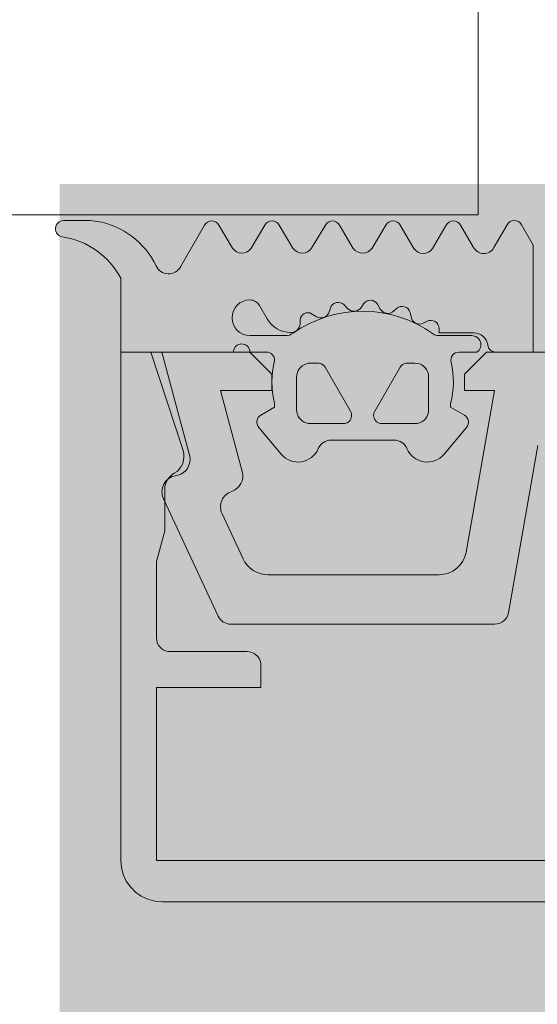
# Model space of a CAD drawing. Header units: metres. Extents: x -3.6 to 84.5, y -11 to 16.8.
# Tile 581 of 656: x 61.5413 to 61.5601, y -0.2097 to -0.1739. Entities that reach past the tile are written whole.
import ezdxf

# ---------------------------------------------------------------- set-up
doc = ezdxf.new("R2010")
doc.units = ezdxf.units.M
doc.header["$MEASUREMENT"] = 0
doc.layers.add('301 - Elemente.Linie', color=7, linetype='Continuous')
doc.layers.add('302 - Elemente.Schraffur', color=7, linetype='Continuous')

msp = doc.modelspace()

# ---------------------------------------------------------------- hatches: boundary and pattern name
at = {"layer": '302 - Elemente.Schraffur', "linetype": 'Continuous', "lineweight": 0, "true_color": 0x002a3f}
msp.add_hatch(color=158, dxfattribs=at).paths.add_polyline_path([(61.592764, -0.413469), (61.592764, -0.179878), (61.542764, -0.179878), (61.542764, -0.413469)])
at = {"layer": '302 - Elemente.Schraffur', "linetype": 'Continuous', "lineweight": 5}
h = msp.add_hatch(color=7, dxfattribs=at)
h.paths.add_polyline_path([(61.542917, -0.18121, 0.930406), (61.542873, -0.181807, -0.240315), (61.544989, -0.183309), (61.544989, -0.185999), (61.549089, -0.185999, -1), (61.549689, -0.185999), (61.550294, -0.185999, -0.409499), (61.550589, -0.186299, 0.127235), (61.550589, -0.187872), (61.550589, -0.187999), (61.550089, -0.188288, 0.466227), (61.550009, -0.188741), (61.550826, -0.189714, 0.562251), (61.552177, -0.189507, -0.302762), (61.552638, -0.189199), (61.55494, -0.189199, -0.302777), (61.555401, -0.189507, 0.562174), (61.556753, -0.189714), (61.557569, -0.188741, 0.466377), (61.557489, -0.188288), (61.556989, -0.187999), (61.556989, -0.187872, 0.12137), (61.557006, -0.186368, -0.483406), (61.557298, -0.185999), (61.557949, -0.185999, 0.732626), (61.557759, -0.185399), (61.556541, -0.185399, -0.157674), (61.556366, -0.185343, 0.319713), (61.55126, -0.185309, -0.154263), (61.550973, -0.185399), (61.549689, -0.185399, -1), (61.549689, -0.184099, -0.267978), (61.550035, -0.184299), (61.550317, -0.184787, 0.264074), (61.551169, -0.185287, 0.403109), (61.551512, -0.184966), (61.551519, -0.184822, -0.55988), (61.551927, -0.184601), (61.552113, -0.184708, 0.47692), (61.552572, -0.184532), (61.552616, -0.184395, -0.560029), (61.553113, -0.184276), (61.553255, -0.184417, 0.47708), (61.553743, -0.184366), (61.553822, -0.184245, -0.560017), (61.554333, -0.184258), (61.554433, -0.184431, 0.476948), (61.554918, -0.184508), (61.555025, -0.184412, -0.560069), (61.555516, -0.184557), (61.555569, -0.184757, 0.476951), (61.555995, -0.184947), (61.556133, -0.184877, -0.559911), (61.556569, -0.185144), (61.556569, -0.185299), (61.557842, -0.185299, -0.378044), (61.558338, -0.185737, 0.377911), (61.558635, -0.185999), (61.559989, -0.185999), (61.559989, -0.182104), (61.559563, -0.18136, 0.579304), (61.559042, -0.18136), (61.558563, -0.182194, -0.604512), (61.557826, -0.182185), (61.557351, -0.181373, 0.574004), (61.556833, -0.181374), (61.556335, -0.182228, -0.516323), (61.555652, -0.182229), (61.555151, -0.181373, 0.572646), (61.554633, -0.181372), (61.554135, -0.182219, -0.498472), (61.553448, -0.182229), (61.552951, -0.181374, 0.573806), (61.552433, -0.181372), (61.551935, -0.182219, -0.520433), (61.551255, -0.182219), (61.550754, -0.181372, 0.571234), (61.550237, -0.181372), (61.549739, -0.182219, -0.519103), (61.549057, -0.182219), (61.548554, -0.181372, 0.574152), (61.548035, -0.181376), (61.547163, -0.182897, -0.605628), (61.546277, -0.182863, 0.245119), (61.544129, -0.181239, 0.041247), (61.543801, -0.181211)])
h.paths.add_polyline_path([(61.55139, -0.188125), (61.551389, -0.1881), (61.551389, -0.1869), (61.55139, -0.186876), (61.551392, -0.186851), (61.551395, -0.186827), (61.551399, -0.186802), (61.551404, -0.186779), (61.551411, -0.186755), (61.551418, -0.186732), (61.551427, -0.186709), (61.551437, -0.186686), (61.551448, -0.186664), (61.55146, -0.186643), (61.551473, -0.186622), (61.551488, -0.186602), (61.551503, -0.186583), (61.551519, -0.186564), (61.551536, -0.186546), (61.551553, -0.18653), (61.551572, -0.186514), (61.551591, -0.186498), (61.551611, -0.186484), (61.551632, -0.186471), (61.551653, -0.186459), (61.551675, -0.186448), (61.551698, -0.186438), (61.551721, -0.186429), (61.551744, -0.186422), (61.551768, -0.186415), (61.551792, -0.18641), (61.551816, -0.186405), (61.55184, -0.186402), (61.551865, -0.186401), (61.551889, -0.1864), (61.552175, -0.1864), (61.552195, -0.186401), (61.552214, -0.186404), (61.552234, -0.186408), (61.552252, -0.186413), (61.552271, -0.186419), (61.552289, -0.186427), (61.552307, -0.186435), (61.552324, -0.186445), (61.55234, -0.186456), (61.552356, -0.186468), (61.55237, -0.186481), (61.552384, -0.186495), (61.552397, -0.18651), (61.552409, -0.186525), (61.55242, -0.186542), (61.553349, -0.18815), (61.553358, -0.188167), (61.553366, -0.188185), (61.553373, -0.188204), (61.553379, -0.188222), (61.553383, -0.188242), (61.553387, -0.188261), (61.553389, -0.18828), (61.553389, -0.1883), (61.553389, -0.18832), (61.553387, -0.188339), (61.553383, -0.188359), (61.553379, -0.188378), (61.553373, -0.188396), (61.553366, -0.188415), (61.553358, -0.188433), (61.553349, -0.18845), (61.553339, -0.188467), (61.553327, -0.188483), (61.553315, -0.188498), (61.553301, -0.188512), (61.553287, -0.188526), (61.553272, -0.188538), (61.553256, -0.188549), (61.553239, -0.18856), (61.553222, -0.188569), (61.553204, -0.188577), (61.553186, -0.188584), (61.553167, -0.18859), (61.553148, -0.188594), (61.553128, -0.188597), (61.553109, -0.188599), (61.553089, -0.1886), (61.551889, -0.1886), (61.551865, -0.188599), (61.55184, -0.188598), (61.551816, -0.188595), (61.551792, -0.18859), (61.551768, -0.188585), (61.551744, -0.188579), (61.551721, -0.188571), (61.551698, -0.188562), (61.551675, -0.188552), (61.551653, -0.188541), (61.551632, -0.188529), (61.551611, -0.188516), (61.551591, -0.188502), (61.551572, -0.188487), (61.551553, -0.188471), (61.551536, -0.188454), (61.551519, -0.188436), (61.551503, -0.188417), (61.551488, -0.188398), (61.551473, -0.188378), (61.55146, -0.188357), (61.551448, -0.188336), (61.551437, -0.188314), (61.551427, -0.188291), (61.551418, -0.188268), (61.551411, -0.188245), (61.551404, -0.188222), (61.551399, -0.188198), (61.551395, -0.188173), (61.551392, -0.188149)], flags=0)
h.paths.add_polyline_path([(61.55419, -0.18832), (61.554189, -0.1883), (61.55419, -0.18828), (61.554192, -0.188261), (61.554195, -0.188242), (61.554199, -0.188222), (61.554205, -0.188204), (61.554212, -0.188185), (61.55422, -0.188167), (61.554229, -0.18815), (61.555158, -0.186542), (61.555169, -0.186525), (61.555181, -0.18651), (61.555194, -0.186495), (61.555208, -0.186481), (61.555223, -0.186468), (61.555238, -0.186456), (61.555254, -0.186445), (61.555272, -0.186435), (61.555289, -0.186427), (61.555307, -0.186419), (61.555326, -0.186413), (61.555345, -0.186408), (61.555364, -0.186404), (61.555384, -0.186401), (61.555403, -0.1864), (61.555689, -0.1864), (61.555714, -0.186401), (61.555738, -0.186402), (61.555763, -0.186405), (61.555787, -0.18641), (61.555811, -0.186415), (61.555834, -0.186422), (61.555858, -0.186429), (61.555881, -0.186438), (61.555903, -0.186448), (61.555925, -0.186459), (61.555946, -0.186471), (61.555967, -0.186484), (61.555987, -0.186498), (61.556006, -0.186514), (61.556025, -0.18653), (61.556043, -0.186547), (61.55606, -0.186564), (61.556076, -0.186583), (61.556091, -0.186602), (61.556105, -0.186622), (61.556118, -0.186643), (61.55613, -0.186664), (61.556141, -0.186686), (61.556151, -0.186709), (61.55616, -0.186732), (61.556168, -0.186755), (61.556174, -0.186779), (61.55618, -0.186802), (61.556184, -0.186827), (61.556187, -0.186851), (61.556189, -0.186876), (61.556189, -0.1869), (61.556189, -0.1881), (61.556189, -0.188125), (61.556187, -0.188149), (61.556184, -0.188173), (61.55618, -0.188198), (61.556174, -0.188222), (61.556168, -0.188245), (61.55616, -0.188268), (61.556151, -0.188291), (61.556141, -0.188314), (61.55613, -0.188336), (61.556118, -0.188357), (61.556105, -0.188378), (61.556091, -0.188398), (61.556076, -0.188417), (61.55606, -0.188436), (61.556043, -0.188454), (61.556025, -0.18847), (61.556006, -0.188487), (61.555987, -0.188502), (61.555967, -0.188516), (61.555946, -0.188529), (61.555925, -0.188541), (61.555903, -0.188552), (61.555881, -0.188562), (61.555858, -0.188571), (61.555834, -0.188578), (61.555811, -0.188585), (61.555787, -0.18859), (61.555763, -0.188595), (61.555738, -0.188598), (61.555714, -0.188599), (61.555689, -0.1886), (61.554489, -0.1886), (61.55447, -0.188599), (61.55445, -0.188597), (61.554431, -0.188594), (61.554412, -0.18859), (61.554393, -0.188584), (61.554374, -0.188577), (61.554356, -0.188569), (61.554339, -0.18856), (61.554322, -0.188549), (61.554307, -0.188538), (61.554291, -0.188526), (61.554277, -0.188512), (61.554264, -0.188498), (61.554251, -0.188483), (61.55424, -0.188467), (61.554229, -0.18845), (61.55422, -0.188433), (61.554212, -0.188415), (61.554205, -0.188396), (61.554199, -0.188378), (61.554195, -0.188359), (61.554192, -0.188339)], flags=0)
for points in [[(61.544989, -0.186), (61.544989, -0.2045), (61.545008, -0.204735), (61.545062, -0.204963), (61.545153, -0.205181), (61.545276, -0.205382), (61.545428, -0.205561), (61.545607, -0.205713), (61.545808, -0.205836), (61.546026, -0.205927), (61.546254, -0.205981), (61.546489, -0.206), (61.593489, -0.206), (61.593724, -0.205981), (61.593953, -0.205927), (61.59417, -0.205836), (61.594371, -0.205713), (61.59455, -0.205561), (61.594703, -0.205382), (61.594826, -0.205181), (61.594916, -0.204963), (61.594971, -0.204735), (61.594989, -0.2045), (61.594989, -0.186), (61.593888, -0.186), (61.592723, -0.189584), (61.592696, -0.189699), (61.592689, -0.189818), (61.592703, -0.189936), (61.592736, -0.190051), (61.592787, -0.190158), (61.592857, -0.190255), (61.592941, -0.190338), (61.593139, -0.190476), (61.593225, -0.190562), (61.593295, -0.190662), (61.593347, -0.190773), (61.593378, -0.190891), (61.593389, -0.191012), (61.593389, -0.1925), (61.593689, -0.19362), (61.593689, -0.1964), (61.593683, -0.196478), (61.593665, -0.196554), (61.593635, -0.196627), (61.593594, -0.196694), (61.593543, -0.196753), (61.593483, -0.196804), (61.593416, -0.196845), (61.593344, -0.196875), (61.593267, -0.196894), (61.593189, -0.1969), (61.590389, -0.1969), (61.590311, -0.196906), (61.590235, -0.196924), (61.590162, -0.196954), (61.590095, -0.196995), (61.590036, -0.197046), (61.589985, -0.197106), (61.589944, -0.197173), (61.589914, -0.197245), (61.589895, -0.197322), (61.589889, -0.1974), (61.589889, -0.1982), (61.593689, -0.1982), (61.593689, -0.2045), (61.546289, -0.2045), (61.546289, -0.1982), (61.550089, -0.1982), (61.550089, -0.1974), (61.550083, -0.197322), (61.550065, -0.197245), (61.550035, -0.197173), (61.549994, -0.197106), (61.549943, -0.197046), (61.549883, -0.196995), (61.549816, -0.196954), (61.549744, -0.196924), (61.549667, -0.196906), (61.549589, -0.1969), (61.546789, -0.1969), (61.546711, -0.196894), (61.546635, -0.196875), (61.546562, -0.196845), (61.546495, -0.196804), (61.546436, -0.196753), (61.546385, -0.196694), (61.546344, -0.196627), (61.546314, -0.196554), (61.546295, -0.196478), (61.546289, -0.1964), (61.546289, -0.19362), (61.546589, -0.1925), (61.546589, -0.191012), (61.5466, -0.190891), (61.546631, -0.190773), (61.546683, -0.190662), (61.546753, -0.190562), (61.546839, -0.190476), (61.547037, -0.190338), (61.547121, -0.190255), (61.547191, -0.190158), (61.547243, -0.190051), (61.547276, -0.189936), (61.547289, -0.189818), (61.547282, -0.189699), (61.547255, -0.189584), (61.54609, -0.186)], [(61.560166, -0.189398, -0.36397), (61.560462, -0.18915), (61.569739, -0.18915, -0.8), (61.570239, -0.18915), (61.579517, -0.18915, -0.36397), (61.579812, -0.189398), (61.580886, -0.195487, 0.36397), (61.581378, -0.1959), (61.590988, -0.1959, 0.291473), (61.591441, -0.195611), (61.593433, -0.191341, 0.501627), (61.592977, -0.190493, -0.448151), (61.592486, -0.189745), (61.593489, -0.186), (61.590289, -0.186), (61.589489, -0.1868), (61.589489, -0.1874), (61.591354, -0.1874), (61.590565, -0.190345, 0.394822), (61.590951, -0.191068, -0.446174), (61.591301, -0.191889), (61.59054, -0.193523, -0.291473), (61.589633, -0.1941), (61.58341, -0.1941, -0.36397), (61.582425, -0.193274), (61.581389, -0.1874), (61.582489, -0.1874), (61.582489, -0.1868), (61.581689, -0.186), (61.558289, -0.186), (61.557489, -0.1868), (61.557489, -0.1874), (61.558589, -0.1874), (61.557553, -0.193274, -0.36397), (61.556569, -0.1941), (61.550345, -0.1941, -0.291473), (61.549439, -0.193523), (61.548677, -0.191889, -0.446174), (61.549027, -0.191068, 0.394822), (61.549413, -0.190345), (61.548624, -0.1874), (61.550489, -0.1874), (61.550489, -0.1868), (61.549689, -0.186), (61.546489, -0.186), (61.547492, -0.189745, -0.448151), (61.547001, -0.190493, 0.501627), (61.546545, -0.191341), (61.548537, -0.195611, 0.291473), (61.54899, -0.1959), (61.5586, -0.1959, 0.36397), (61.559092, -0.195487)]]:
    msp.add_hatch(color=7, dxfattribs=at).paths.add_polyline_path(points)

# ---------------------------------------------------------------- linework, layer by layer
at = {"layer": '301 - Elemente.Linie', "color": 7, "linetype": 'Continuous', "lineweight": 5}
for p, q in [((61.557989, -0.173), (61.557989, -0.181)), ((59.530989, -0.181), (61.557989, -0.181)), ((61.557989, -0.181), (59.530989, -0.181))]:
    msp.add_line(p, q, dxfattribs=at)
msp.add_lwpolyline([(61.550009, -0.188741, -0.466227), (61.550089, -0.188288), (61.550589, -0.187999), (61.550589, -0.187872, -0.127235), (61.550589, -0.186299, 0.409499), (61.550294, -0.185999), (61.549689, -0.185999, 1), (61.549089, -0.185999), (61.544989, -0.185999), (61.544989, -0.183309, 0.240315), (61.542873, -0.181807, -0.930406), (61.542917, -0.18121), (61.543801, -0.181211, -0.041247), (61.544129, -0.181239, -0.245119), (61.546277, -0.182863, 0.605628), (61.547163, -0.182897), (61.548035, -0.181376, -0.574152), (61.548554, -0.181372), (61.549057, -0.182219, 0.519103), (61.549739, -0.182219), (61.550237, -0.181372, -0.571234), (61.550754, -0.181372), (61.551255, -0.182219, 0.520433), (61.551935, -0.182219), (61.552433, -0.181372, -0.573806), (61.552951, -0.181374), (61.553448, -0.182229, 0.498472), (61.554135, -0.182219), (61.554633, -0.181372, -0.572646), (61.555151, -0.181373), (61.555652, -0.182229, 0.516323), (61.556335, -0.182228), (61.556833, -0.181374, -0.574004), (61.557351, -0.181373), (61.557826, -0.182185, 0.604512), (61.558563, -0.182194), (61.559042, -0.18136, -0.579304), (61.559563, -0.18136), (61.559989, -0.182104), (61.559989, -0.185999), (61.558635, -0.185999, -0.377911), (61.558338, -0.185737, 0.378044), (61.557842, -0.185299), (61.556569, -0.185299), (61.556569, -0.185144, 0.559911), (61.556133, -0.184877), (61.555995, -0.184947, -0.476951), (61.555569, -0.184757), (61.555516, -0.184557, 0.560069), (61.555025, -0.184412), (61.554918, -0.184508, -0.476948), (61.554433, -0.184431), (61.554333, -0.184258, 0.560017), (61.553822, -0.184245), (61.553743, -0.184366, -0.47708), (61.553255, -0.184417), (61.553113, -0.184276, 0.560029), (61.552616, -0.184395), (61.552572, -0.184532, -0.47692), (61.552113, -0.184708), (61.551927, -0.184601, 0.55988), (61.551519, -0.184822), (61.551512, -0.184966, -0.403109), (61.551169, -0.185287, -0.264074), (61.550317, -0.184787), (61.550035, -0.184299, 0.267978), (61.549689, -0.184099, 1), (61.549689, -0.185399), (61.550973, -0.185399, 0.154263), (61.55126, -0.185309, -0.319713), (61.556366, -0.185343, 0.157674), (61.556541, -0.185399), (61.557759, -0.185399, -0.732626), (61.557949, -0.185999), (61.557298, -0.185999, 0.483406), (61.557006, -0.186368, -0.12137), (61.556989, -0.187872), (61.556989, -0.187999), (61.557489, -0.188288, -0.466377), (61.557569, -0.188741), (61.556753, -0.189714, -0.562174), (61.555401, -0.189507, 0.302777), (61.55494, -0.189199), (61.552638, -0.189199, 0.302762), (61.552177, -0.189507, -0.562251), (61.550826, -0.189714)], format="xyb", close=True, dxfattribs=at)
msp.add_lwpolyline([(61.593689, -0.2045), (61.546289, -0.2045), (61.546289, -0.1982), (61.550089, -0.1982), (61.550089, -0.1974), (61.550081, -0.197313), (61.550059, -0.197229), (61.550022, -0.19715), (61.549972, -0.197079), (61.54991, -0.197017), (61.549839, -0.196967), (61.54976, -0.19693), (61.549676, -0.196908), (61.549589, -0.1969), (61.546789, -0.1969), (61.546702, -0.196892), (61.546618, -0.19687), (61.546539, -0.196833), (61.546468, -0.196783), (61.546406, -0.196721), (61.546356, -0.19665), (61.546319, -0.196571), (61.546297, -0.196487), (61.546289, -0.1964), (61.546289, -0.19362), (61.546589, -0.1925), (61.546589, -0.191012), (61.5466, -0.190891), (61.546631, -0.190773), (61.546683, -0.190662), (61.546753, -0.190562), (61.546839, -0.190476), (61.546939, -0.190406), (61.547037, -0.190338), (61.547121, -0.190255), (61.547191, -0.190158), (61.547243, -0.190051), (61.547276, -0.189936), (61.547289, -0.189818), (61.547282, -0.189699), (61.547255, -0.189584), (61.54609, -0.186), (61.544989, -0.186), (61.544989, -0.2045), (61.545012, -0.20476), (61.54508, -0.205013), (61.54519, -0.20525), (61.54534, -0.205464), (61.545525, -0.205649), (61.545739, -0.205799), (61.545976, -0.205909), (61.546229, -0.205977), (61.546489, -0.206), (61.593489, -0.206)], dxfattribs=at)
msp.add_lwpolyline([(61.560166, -0.189398), (61.559092, -0.195487, -0.36397), (61.5586, -0.1959), (61.54899, -0.1959, -0.291473), (61.548537, -0.195611), (61.546545, -0.191341, -0.501627), (61.547001, -0.190493, 0.448151), (61.547492, -0.189745), (61.546489, -0.186), (61.549689, -0.186), (61.550489, -0.1868), (61.550489, -0.1874), (61.548624, -0.1874), (61.549413, -0.190345, -0.394822), (61.549027, -0.191068, 0.446174), (61.548677, -0.191889), (61.549439, -0.193523, 0.291473), (61.550345, -0.1941), (61.556569, -0.1941, 0.36397), (61.557553, -0.193274), (61.558589, -0.1874), (61.557489, -0.1874), (61.557489, -0.1868), (61.558289, -0.186), (61.581689, -0.186)], format="xyb", dxfattribs=at)
for points in [[(61.551389, -0.1881), (61.551395, -0.188178), (61.551414, -0.188255), (61.551444, -0.188327), (61.551485, -0.188394), (61.551536, -0.188454), (61.551595, -0.188505), (61.551662, -0.188546), (61.551735, -0.188576), (61.551811, -0.188594), (61.551889, -0.1886), (61.553089, -0.1886), (61.553137, -0.188596), (61.553184, -0.188585), (61.553229, -0.188566), (61.553269, -0.18854), (61.553306, -0.188508), (61.553336, -0.18847), (61.55336, -0.188429), (61.553377, -0.188384), (61.553387, -0.188336), (61.553389, -0.188288), (61.553383, -0.18824), (61.55337, -0.188194), (61.553349, -0.18815), (61.552425, -0.18655), (61.5524, -0.186513), (61.552369, -0.18648), (61.552334, -0.186452), (61.552296, -0.18643), (61.552254, -0.186413), (61.55221, -0.186403), (61.552165, -0.1864), (61.551889, -0.1864), (61.551811, -0.186406), (61.551735, -0.186424), (61.551662, -0.186455), (61.551595, -0.186496), (61.551536, -0.186546), (61.551485, -0.186606), (61.551444, -0.186673), (61.551414, -0.186746), (61.551395, -0.186822), (61.551389, -0.1869)], [(61.554229, -0.18815), (61.554207, -0.188197), (61.554194, -0.188248), (61.554189, -0.1883), (61.554194, -0.188352), (61.554207, -0.188403), (61.554229, -0.18845), (61.554259, -0.188493), (61.554296, -0.18853), (61.554339, -0.18856), (61.554387, -0.188582), (61.554437, -0.188595), (61.554489, -0.1886), (61.555689, -0.1886), (61.555776, -0.188592), (61.55586, -0.18857), (61.555939, -0.188533), (61.556011, -0.188483), (61.556072, -0.188421), (61.556122, -0.18835), (61.556159, -0.188271), (61.556182, -0.188187), (61.556189, -0.1881), (61.556189, -0.1869), (61.556182, -0.186813), (61.556159, -0.186729), (61.556122, -0.18665), (61.556072, -0.186579), (61.556011, -0.186517), (61.555939, -0.186467), (61.55586, -0.18643), (61.555776, -0.186408), (61.555689, -0.1864), (61.555413, -0.1864), (61.555368, -0.186403), (61.555325, -0.186413), (61.555283, -0.18643), (61.555244, -0.186452), (61.555209, -0.18648), (61.555178, -0.186513), (61.555153, -0.18655)]]:
    msp.add_lwpolyline(points, close=True, dxfattribs=at)

doc.saveas('drawing.dxf')
